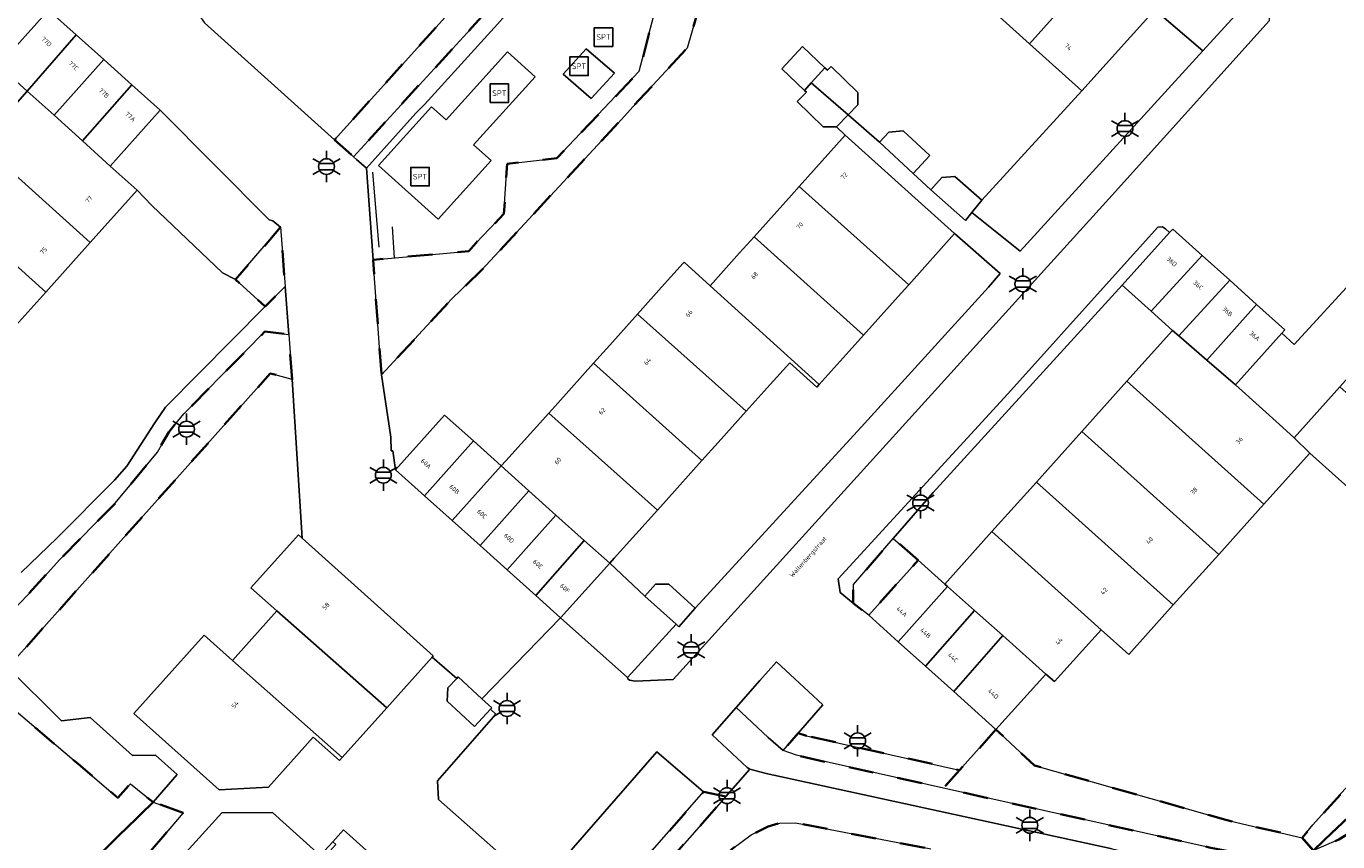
# Model space of a CAD drawing. Extents: x 105780 to 185197, y 477999 to 525027.
# Tile 147 of 562: x 106912 to 107018, y 479322 to 479388. Entities that reach past the tile are written whole.
import ezdxf
from ezdxf.enums import TextEntityAlignment as Align

# ---------------------------------------------------------------- set-up
doc = ezdxf.new("R2010")
doc.units = 0
doc.linetypes.add('XX-HIDDEN', pattern=[4, 2, -2])
for name, color, linetype, lineweight in [('B-GV-GR-MATERIAALGRENS-G', 252, 'XX-HIDDEN', 35), ('B-RO-IE-MEUBILAIR_WEGMEUBILAIR-S', 252, 'Continuous', 25), ('B-RO-IE-TERREINAFSCHEIDING_KUNSTMATIG_HEKWERK-G', 252, 'IE-TERREINAFSCHEIDING-KUNSTMATIG', 18), ('B-XX-KG-KADASTRAAL_BEBOUWING-G', 252, 'Continuous', 20), ('B1-WE-OG-BEBOUWING-T18', 7, 'Continuous', 18), ('B1-WE-OG-TERREIN_ERF-GV', 252, 'Continuous', 18), ('B1-WE-OG-TOPOGRAFIE-T18', 10, 'Continuous', 18), ('B1-WE-VH-VERHARDING_ASFALT-GV', 252, 'Continuous', 18), ('B1-WE-VH-VERHARDING_BETONSTRAATSTEEN-GV', 252, 'Continuous', 18), ('B1-WE-VH-VERHARDING_TEGEL-GV', 252, 'Continuous', 18)]:
    doc.layers.add(name, color=color, linetype=linetype, lineweight=lineweight)
doc.styles.add('NLCS-ISO', font='NLCS-ISO.ttf')
doc.styles.add('NLCS-ISO-M200-T18', font='NLCS-ISO.ttf', dxfattribs={"height": 0.36})
doc.linetypes.add('IE-TERREINAFSCHEIDING-KUNSTMATIG', pattern='A,4,[82,NLCS.SHX,S=0.75,R=90,X=0,Y=0],4,-2', length=10)

# ---------------------------------------------------------------- blocks, each defined once
blk = doc.blocks.new('B-SIE-WEG_LICHTMAST-SO')
at = {"ltscale": 0.1}
for p, q in [((0, 1.27), (0, 2.53)), ((-1.1, 0.63), (-2.19, 1.27)), ((1.1, 0.63), (2.19, 1.27)), ((-1.1, -0.63), (-2.19, -1.27)), ((0, -1.27), (0, -2.53)), ((1.1, -0.63), (2.19, -1.27))]:
    blk.add_line(p, q, dxfattribs=at)
at = {"flags": 128}
for points in [[(-1.16, 0.5), (1.16, 0.5)], [(-1.16, -0.5), (1.16, -0.5)]]:
    blk.add_lwpolyline(points, dxfattribs=at)
at = {"ltscale": 0.1}
blk.add_circle((0, 0), 1.27, dxfattribs=at)
at = {"style": 'NLCS-ISO'}
blk.add_attdef('TYPE', text='', height=1.8, dxfattribs=at).set_placement((0, 2.53), align=Align.BOTTOM_CENTER)
blk = doc.blocks.new('SIE-WEG_SPEELTOESTEL-SO')
at = {"flags": 128}
blk.add_lwpolyline([(-0.75, -0.75), (0.75, -0.75), (0.75, 0.75), (-0.75, 0.75)], close=True, dxfattribs=at)
at = {"style": 'NLCS-ISO'}
blk.add_text('SPT', height=0.45, dxfattribs=at).set_placement((0, 0), align=Align.MIDDLE_CENTER)

msp = doc.modelspace()

# ---------------------------------------------------------------- linework, layer by layer
at = {"layer": 'B-GV-GR-MATERIAALGRENS-G', "flags": 128}
for points in [[(106986.379, 479411.851), (106984.91, 479413.13), (106963.05, 479388.92), (106961.892, 479384.428), (106955.25, 479377.431), (106951.231, 479376.967), (106950.988, 479372.929), (106948.71, 479370.57), (106948.16, 479369.93), (106940.437, 479369.24), (106941.114, 479359.954), (106946.77, 479366.07), (106949.197, 479368.414), (106953.002, 479372.52), (106958.866, 479378.847), (106960.457, 479380.543), (106961.864, 479382.095), (106963.673, 479384.056), (106965.741, 479386.298), (106966.8, 479389.9), (106975.078, 479399.271), (106981.078, 479405.926), (106983.502, 479408.655), (106985.979, 479411.401)], [(106953.336, 479393.36), (106953.29, 479393.51), (106952.75, 479394.25), (106952.37, 479394.61), (106951.99, 479395.18), (106945.001, 479387.418), (106937.341, 479378.911), (106938.873, 479377.533)], [(106932.99, 479371.86), (106929.35, 479367.64), (106931.75, 479365.46), (106933.352, 479367.076)], [(106933.913, 479359.599), (106933.644, 479363.21), (106931.72, 479363.46), (106925.19, 479356.81), (106923.97, 479355.35), (106923.06, 479353.74), (106919.66, 479349.62), (106915.2, 479345.09), (106912.71, 479342.35), (106910.19, 479339.76), (106909.66, 479339.07), (106909.55, 479338.45), (106909.8, 479337.58), (106911.01, 479336.379), (106920.792, 479347.346), (106922.856, 479349.66), (106932.15, 479360.08)], [(106984.37, 479345.035), (106982.359, 479346.78), (106979.148, 479343.081), (106979.118, 479341.568), (106980.378, 479340.592)], [(106872.87, 479333.82), (106874.5, 479334.55), (106875.48, 479334.52), (106876.64, 479333.92), (106877.97, 479332.84), (106907.06, 479305.69), (106922.91, 479288.95), (106923.16, 479288.53), (106923.02, 479287.94), (106922.26, 479287.1), (106921.55, 479286.82), (106917.76, 479289.66), (106915.55, 479291.5), (106914.94, 479291.53), (106914.27, 479290.06), (106912.69, 479287.93), (106909.76, 479285.23), (106908.13, 479283.88), (106907.27, 479282.91), (106908.19, 479281.54), (106913.96, 479275.98), (106915.57, 479274.63), (106916.35, 479275.451), (106925.74, 479285.33), (106926.36, 479285.79), (106928.362, 479285.134), (106929.748, 479286.718), (106926.099, 479289.984), (106925.618, 479289.454), (106924.008, 479290.914), (106924.479, 479291.434), (106920.646, 479294.865), (106920.209, 479294.404), (106919.91, 479294.71), (106918.525, 479296.124), (106918.856, 479296.467), (106911.607, 479302.955), (106911.28, 479303.58), (106910.77, 479309.24), (106910.92, 479313.09), (106911.52, 479314.54), (106922.711, 479325.543), (106920.88, 479327.02), (106919.87, 479325.89), (106916.693, 479328.584), (106906.78, 479336.99), (106905.13, 479338.08), (106903.72, 479338.64), (106902.02, 479339), (106875.21, 479338.06), (106872.94, 479337.9), (106871.23, 479337.55), (106869.86, 479336.91), (106868.62, 479336.15), (106867.683, 479335.213), (106864.98, 479332.44), (106862.54, 479330.17), (106860.96, 479329.12), (106860.54, 479328.24), (106860.073, 479324.32), (106860.03, 479323.02), (106862.05, 479322.71), (106862.99, 479323.22), (106871.139, 479331.963)], [(107029.213, 479335.336), (107027.754, 479336.631), (107025.019, 479333.574), (107023.482, 479331.855), (107016.18, 479323.693), (107015.321, 479322.66), (107016.224, 479321.632), (107018.575, 479323.883), (107021.022, 479326.116)], [(107028.508, 479333.037), (107029.96, 479334.672), (107029.213, 479335.336), (107021.022, 479326.116), (107018.575, 479323.883), (107016.224, 479321.632), (107018.256, 479322.509), (107019.102, 479323.033), (107020.104, 479323.815), (107021.77, 479325.452)], [(106975.356, 479330.882), (106974.684, 479331.079), (106973.494, 479329.707), (106974.547, 479329.305), (106986.401, 479326.661), (106987.704, 479328.112)], [(106990.636, 479331.376), (106987.704, 479328.112), (106986.401, 479326.661), (107007.812, 479321.886), (107011.606, 479321.152), (107012.861, 479321.045), (107013.881, 479321.168), (107016.224, 479321.632), (107015.321, 479322.66), (107010.043, 479323.892), (107009.146, 479324.101), (107000, 479326.705), (106993.731, 479328.49)], [(106968.878, 479325.995), (106967.057, 479326.35), (106958.667, 479316.742), (106954.912, 479319.965), (106953.79, 479318.615), (106956.31, 479316.474), (106958.71, 479314.435)], [(106919.914, 479318.55), (106925.132, 479324.668), (106922.711, 479325.543), (106911.52, 479314.54), (106910.92, 479313.09), (106910.77, 479309.24), (106911.28, 479303.58), (106911.607, 479302.955), (106914.798, 479312.551)], [(106969.365, 479320.019), (106976.368, 479313.437), (106976.943, 479314.072), (106978.615, 479315.447), (106979.362, 479315.9), (106982.332, 479317.411), (106983.892, 479317.591), (106986.3, 479317.537), (106991.059, 479315.545), (106993.76, 479314.188), (106995.55, 479313.17), (106997.585, 479311.88), (107000, 479310.077), (107004.731, 479305.97), (107005.676, 479305.067), (107006.154, 479304.451), (107006.33, 479304.184), (107006.666, 479303.672), (107006.809, 479303.218), (107007.582, 479302.289), (107008.373, 479301.665), (107009.173, 479301.436), (107009.896, 479301.355), (107010.461, 479301.389), (107011.01, 479301.504), (107011.584, 479301.749), (107012.886, 479302.85), (107013.743, 479303.8), (107015.67, 479306.177), (107016.032, 479306.733), (107016.303, 479307.281), (107016.759, 479308.497), (107015.824, 479316.519), (107015.242, 479316.408), (107011.904, 479316.22), (107001.32, 479318.151), (106985.396, 479321.759), (106974.484, 479323.862), (106973.226, 479323.847), (106972.276, 479323.576), (106970.915, 479322.89), (106969.356, 479321.745), (106968.486, 479320.799), (106968.901, 479320.431)]]:
    msp.add_lwpolyline(points, close=True, dxfattribs=at)
at = {"layer": 'B-RO-IE-TERREINAFSCHEIDING_KUNSTMATIG_HEKWERK-G', "flags": 128}
for points in [[(106940.401, 479376.282), (106940.903, 479370.264)], [(106941.968, 479371.894), (106942.147, 479369.393)]]:
    msp.add_lwpolyline(points, dxfattribs=at)
at = {"layer": 'B-XX-KG-KADASTRAAL_BEBOUWING-G', "flags": 128}
for points in [[(106999.347, 479393.373), (106995.334, 479396.992), (106989.295, 479390.294), (106993.344, 479386.643)], [(107003.43, 479389.373), (107003.589, 479389.549), (107003.432, 479389.69), (106999.347, 479393.373), (106993.344, 479386.643), (106997.55, 479382.851)], [(106914.289, 479389.35), (106912.107, 479391.305), (106908.169, 479386.776), (106910.262, 479384.9)], [(106916.499, 479387.37), (106914.289, 479389.35), (106910.262, 479384.9), (106912.57, 479382.831)], [(106918.737, 479385.364), (106916.499, 479387.37), (106912.57, 479382.831), (106914.729, 479380.881)], [(106976.848, 479384.709), (106975.05, 479386.41), (106973.38, 479384.61), (106975.209, 479382.888), (106975.744, 479383.483)], [(106921.01, 479383.327), (106918.737, 479385.364), (106914.729, 479380.881), (106917.018, 479378.814)], [(106977.067, 479384.501), (106976.848, 479384.709), (106975.744, 479383.483), (106978.72, 479380.903), (106979.51, 479381.716), (106979.506, 479382.716), (106977.36, 479384.802)], [(106921.01, 479383.327), (106917.018, 479378.814), (106919.26, 479376.789), (106923.289, 479381.285)], [(106975.744, 479383.483), (106975.209, 479382.888), (106975.361, 479382.745), (106974.616, 479381.979), (106976.714, 479379.941), (106977.788, 479379.945), (106978.72, 479380.903)], [(106919.26, 479376.789), (106917.018, 479378.814), (106914.729, 479380.881), (106912.57, 479382.831), (106908.81, 479378.583), (106917.639, 479370.633), (106921.421, 479374.853)], [(106978.484, 479379.265), (106974.786, 479375.146), (106983.607, 479367.225), (106987.306, 479371.345)], [(106981.248, 479378.712), (106983.974, 479376.192), (106985.316, 479377.643), (106983.157, 479379.638), (106981.99, 479379.514)], [(106908.81, 479378.583), (106905.227, 479374.585), (106914.054, 479366.632), (106917.639, 479370.633)], [(106985.385, 479374.87), (106988.181, 479372.414), (106988.684, 479373.045), (106989.483, 479374.045), (106987.32, 479375.945), (106986.268, 479375.875)], [(106974.786, 479375.146), (106974.165, 479374.454), (106971.14, 479371.084), (106979.952, 479363.152), (106982.987, 479366.534), (106983.607, 479367.225)], [(106905.227, 479374.585), (106901.587, 479370.524), (106910.441, 479362.601), (106914.054, 479366.632)], [(107007.244, 479369.588), (107004.878, 479371.713), (107004.616, 479371.422), (107000.81, 479367.186), (107003.145, 479365.088)], [(106971.14, 479371.084), (106969.98, 479369.792), (106967.596, 479367.136), (106976.39, 479359.186), (106978.802, 479361.871), (106979.952, 479363.152)], [(107009.477, 479367.581), (107007.244, 479369.588), (107003.145, 479365.088), (107004.87, 479363.538), (107005.371, 479363.105)], [(106967.596, 479367.136), (106965.518, 479369.056), (106965.431, 479368.959), (106963.69, 479367.019), (106961.746, 479364.853), (106970.501, 479357.028), (106972.428, 479359.174), (106974.017, 479360.943), (106976.205, 479358.979), (106976.39, 479359.186)], [(107011.641, 479365.638), (107009.477, 479367.581), (107005.371, 479363.105), (107007.637, 479361.144)], [(107013.678, 479363.327), (107013.917, 479363.593), (107011.641, 479365.638), (107007.637, 479361.144), (107009.932, 479359.157)], [(106961.746, 479364.853), (106959.504, 479362.356), (106958.196, 479360.899), (106966.94, 479353.061), (106968.242, 479354.511), (106970.501, 479357.028)], [(107009.932, 479359.157), (107007.637, 479361.144), (107005.371, 479363.105), (107004.87, 479363.538), (107001.192, 479359.444), (107012.217, 479349.537), (107015.919, 479353.658), (107014.674, 479354.898), (107013.747, 479355.73)], [(106958.196, 479360.899), (106955.319, 479357.694), (106954.593, 479356.885), (106963.349, 479349.061), (106964.057, 479349.849), (106966.94, 479353.061)], [(107001.192, 479359.444), (106997.564, 479355.406), (107008.59, 479345.5), (107012.217, 479349.537)], [(107018.344, 479358.995), (107014.674, 479354.898), (107015.919, 479353.658), (107023.374, 479346.979), (107027.109, 479351.148)], [(106948.518, 479354.635), (106946.194, 479356.721), (106942.245, 479352.322), (106944.584, 479350.222)], [(106954.593, 479356.885), (106951.133, 479353.032), (106950.763, 479352.619), (106952.995, 479350.628), (106955.153, 479348.66), (106957.444, 479346.615), (106959.525, 479344.802), (106959.871, 479345.187), (106963.349, 479349.061)], [(106997.564, 479355.406), (106993.894, 479351.321), (107004.924, 479341.42), (107008.59, 479345.5)], [(106950.763, 479352.619), (106948.518, 479354.635), (106944.584, 479350.222), (106946.821, 479348.214)], [(106952.995, 479350.628), (106950.763, 479352.619), (106946.821, 479348.214), (106949.063, 479346.201)], [(106955.153, 479348.66), (106952.995, 479350.628), (106949.063, 479346.201), (106951.235, 479344.252)], [(106993.894, 479351.321), (106990.308, 479347.33), (106999.102, 479339.429), (107001.334, 479337.424), (107004.924, 479341.42)], [(106957.444, 479346.615), (106955.153, 479348.66), (106951.235, 479344.252), (106953.553, 479342.171)], [(106934.721, 479346.797), (106934.416, 479347.071), (106930.597, 479342.807), (106932.684, 479340.937), (106941.534, 479333.143), (106945.193, 479337.227), (106945.287, 479337.332)], [(106959.525, 479344.802), (106957.444, 479346.615), (106953.553, 479342.171), (106955.552, 479340.376)], [(106990.308, 479347.33), (106986.515, 479343.108), (106986.735, 479342.912), (106988.906, 479340.978), (106991.183, 479338.95), (106994.659, 479335.853), (106995.34, 479335.242), (106999.102, 479339.429)], [(106986.735, 479342.912), (106986.515, 479343.108), (106984.37, 479345.035), (106980.378, 479340.592), (106982.752, 479338.459)], [(106962.35, 479342.132), (106964.852, 479339.866), (106965.069, 479339.67), (106966.403, 479341.154), (106964.285, 479343.102), (106963.21, 479343.085)], [(106988.906, 479340.978), (106986.735, 479342.912), (106982.752, 479338.459), (106984.943, 479336.49)], [(106932.684, 479340.937), (106929.107, 479336.945), (106937.942, 479329.133), (106941.534, 479333.143)], [(106991.183, 479338.95), (106988.906, 479340.978), (106984.943, 479336.49), (106987.231, 479334.435)], [(106929.107, 479336.945), (106926.815, 479338.998), (106921.157, 479332.681), (106928.029, 479326.525), (106932.014, 479326.747), (106935.62, 479330.773), (106937.723, 479328.889), (106937.942, 479329.133)], [(106994.659, 479335.853), (106991.183, 479338.95), (106987.231, 479334.435), (106990.636, 479331.376)], [(106947.175, 479335.502), (106946.468, 479334.733), (106946.411, 479333.66), (106948.61, 479331.636), (106949.889, 479333.026), (106949.996, 479333.142), (106949.212, 479333.863), (106947.292, 479335.629)], [(106937.187, 479322.343), (106936.174, 479321.226), (106934.805, 479322.468), (106932.338, 479324.704), (106928.262, 479324.684), (106924.071, 479320.061), (106926.324, 479318.018), (106924.978, 479316.501), (106929.047, 479312.866), (106937.429, 479322.126)], [(106942.319, 479319.449), (106941.238, 479320.429), (106938.302, 479323.09), (106938.062, 479323.308), (106937.187, 479322.343), (106937.429, 479322.126), (106929.047, 479312.866), (106927.76, 479311.452), (106931.777, 479307.811), (106934.395, 479310.701)]]:
    msp.add_lwpolyline(points, close=True, dxfattribs=at)
at = {"layer": 'B1-WE-OG-TERREIN_ERF-GV', "flags": 128}
for points in [[(106951.99, 479395.18), (106955.85, 479399.27), (106949.6, 479405.13), (106944.222, 479410.016), (106940.485, 479405.849), (106936.88, 479401.83), (106933.276, 479397.812), (106929.672, 479393.793), (106925.934, 479389.625), (106926.85, 479388.341), (106937.341, 479378.911), (106945.001, 479387.418)], [(107010.803, 479389.883), (107006.813, 479393.302), (107003.432, 479389.69), (107003.589, 479389.549), (107003.43, 479389.373), (107007.305, 479386.083)], [(106905.227, 479374.585), (106908.81, 479378.583), (106912.57, 479382.831), (106910.262, 479384.9), (106908.169, 479386.776), (106904.114, 479382.309), (106904.71, 479381.25), (106894.159, 479369.711), (106896.946, 479367.247), (106897.89, 479366.398), (106901.587, 479370.524)], [(107022.003, 479363.078), (107025.631, 479367.128), (107029.394, 479371.327), (107025.822, 479374.552), (107014.671, 479362.407), (107013.678, 479363.327), (107009.932, 479359.157), (107013.747, 479355.73), (107014.674, 479354.898), (107018.344, 479358.995)], [(106979.758, 479355.743), (106990.033, 479367.035), (106990.965, 479368.126), (106987.306, 479371.345), (106983.607, 479367.225), (106982.987, 479366.534), (106979.952, 479363.152), (106978.802, 479361.871), (106976.39, 479359.186), (106976.205, 479358.979), (106974.017, 479360.943), (106972.428, 479359.174), (106970.501, 479357.028), (106968.242, 479354.511), (106966.94, 479353.061), (106964.057, 479349.849), (106963.349, 479349.061), (106959.871, 479345.187), (106959.525, 479344.802), (106962.35, 479342.132), (106963.21, 479343.085), (106964.285, 479343.102), (106966.403, 479341.154)], [(107001.192, 479359.444), (107004.87, 479363.538), (107003.145, 479365.088), (107000.81, 479367.186), (106985.569, 479350.478), (106982.359, 479346.78), (106984.37, 479345.035), (106986.515, 479343.108), (106990.308, 479347.33), (106993.894, 479351.321), (106997.564, 479355.406)]]:
    msp.add_lwpolyline(points, close=True, dxfattribs=at)
for points in [[(106966.8, 479389.9), (106965.741, 479386.298), (106963.673, 479384.056), (106961.864, 479382.095), (106960.457, 479380.543), (106958.866, 479378.847), (106953.002, 479372.52), (106949.197, 479368.414), (106946.77, 479366.07), (106941.114, 479359.954), (106941.857, 479354.943), (106941.9, 479353.84), (106942.021, 479353.833), (106942.245, 479352.322), (106946.194, 479356.721), (106948.518, 479354.635), (106950.763, 479352.619), (106951.133, 479353.032), (106954.593, 479356.885), (106955.319, 479357.694), (106958.196, 479360.899), (106959.504, 479362.356), (106961.746, 479364.853), (106963.69, 479367.019), (106965.431, 479368.959), (106965.518, 479369.056), (106967.596, 479367.136), (106969.98, 479369.792), (106971.14, 479371.084), (106974.165, 479374.454), (106974.786, 479375.146), (106978.484, 479379.265), (106977.788, 479379.945), (106976.714, 479379.941), (106974.616, 479381.979), (106975.361, 479382.745), (106975.209, 479382.888), (106973.38, 479384.61), (106975.05, 479386.41), (106976.848, 479384.709), (106977.067, 479384.501), (106977.36, 479384.802), (106979.506, 479382.716), (106979.51, 479381.716), (106978.72, 479380.903), (106981.248, 479378.712), (106981.99, 479379.514), (106983.157, 479379.638), (106985.316, 479377.643), (106983.974, 479376.192), (106985.385, 479374.87), (106986.268, 479375.875), (106987.32, 479375.945), (106989.483, 479374.045), (106997.55, 479382.851), (106993.344, 479386.643), (106989.295, 479390.294)], [(106912.08, 479344.03), (106914.96, 479346.79), (106919.6, 479351.49), (106920.59, 479352.61), (106922.84, 479356.11), (106923.7, 479357.37), (106931.75, 479365.46), (106929.35, 479367.64), (106928.31, 479368.19), (106922.61, 479373.609), (106921.421, 479374.853), (106917.639, 479370.633), (106914.054, 479366.632), (106910.441, 479362.601)], [(106953.787, 479318.611), (106945.72, 479325.756), (106945.639, 479327.238), (106950.318, 479332.623), (106949.889, 479333.026), (106948.61, 479331.636), (106946.411, 479333.66), (106946.468, 479334.733), (106947.175, 479335.502), (106945.193, 479337.227), (106941.534, 479333.143), (106937.942, 479329.133), (106937.723, 479328.889), (106935.62, 479330.773), (106932.014, 479326.747), (106928.029, 479326.525), (106921.157, 479332.681), (106926.815, 479338.998), (106929.107, 479336.945), (106932.684, 479340.937), (106930.597, 479342.807), (106934.416, 479347.071), (106934.721, 479346.797), (106933.913, 479359.599), (106932.15, 479360.08), (106922.856, 479349.66), (106920.792, 479347.346), (106911.01, 479336.379), (106915.33, 479332.09), (106917.63, 479332.35), (106921.05, 479329.3), (106922.9, 479329.32), (106924.658, 479327.768), (106922.711, 479325.543), (106925.132, 479324.668), (106919.914, 479318.55)], [(107023.374, 479346.979), (107015.919, 479353.658), (107012.217, 479349.537), (107008.59, 479345.5), (107004.924, 479341.42), (107001.334, 479337.424), (106999.102, 479339.429), (106995.34, 479335.242), (106994.659, 479335.853), (106990.636, 479331.376), (106993.731, 479328.49), (107000, 479326.705), (107009.146, 479324.101), (107010.043, 479323.892), (107015.321, 479322.66), (107016.18, 479323.693), (107023.482, 479331.855)], [(106924.071, 479320.061), (106928.262, 479324.684), (106932.338, 479324.704), (106934.805, 479322.468), (106936.174, 479321.226), (106937.187, 479322.343), (106938.062, 479323.308), (106938.302, 479323.09), (106941.238, 479320.429)]]:
    msp.add_lwpolyline(points, dxfattribs=at)
at = {"layer": 'B1-WE-VH-VERHARDING_ASFALT-GV', "flags": 128}
for points in [[(106910.19, 479339.76), (106912.71, 479342.35), (106915.2, 479345.09), (106919.66, 479349.62), (106923.06, 479353.74), (106923.97, 479355.35), (106925.19, 479356.81), (106931.72, 479363.46), (106933.644, 479363.21), (106933.352, 479367.076), (106931.75, 479365.46), (106923.7, 479357.37), (106922.84, 479356.11), (106920.59, 479352.61), (106919.6, 479351.49), (106914.96, 479346.79), (106912.08, 479344.03)], [(106906.78, 479336.99), (106916.693, 479328.584), (106919.87, 479325.89), (106920.88, 479327.02), (106922.711, 479325.543), (106924.658, 479327.768), (106922.9, 479329.32), (106921.05, 479329.3), (106917.63, 479332.35), (106915.33, 479332.09), (106911.01, 479336.379)], [(107000, 479321.769), (106972.124, 479327.828), (106970.812, 479328.194), (106968.878, 479325.995), (106958.71, 479314.435)], [(106969.356, 479321.745), (106970.915, 479322.89), (106972.276, 479323.576), (106973.226, 479323.847), (106974.484, 479323.862), (106985.396, 479321.759)]]:
    msp.add_lwpolyline(points, dxfattribs=at)
at = {"layer": 'B1-WE-VH-VERHARDING_BETONSTRAATSTEEN-GV', "flags": 128}
for points in [[(107022.338, 479395.805), (107015.989, 479395.802), (107000, 479410.095), (106985.593, 479423.003), (106982.063, 479418.956), (107000, 479402.913), (107012.518, 479391.2), (107012.642, 479388.498), (107000, 479374.449), (106964.632, 479335.421), (106961.555, 479335.285), (106961.108, 479335.354), (106960.977, 479335.48), (106960.948, 479335.587), (106955.552, 479340.376), (106949.212, 479333.863), (106949.996, 479333.142), (106949.889, 479333.026), (106950.318, 479332.623), (106945.639, 479327.238), (106945.72, 479325.756), (106953.787, 479318.611)], [(106914.289, 479389.35), (106916.499, 479387.37), (106918.737, 479385.364), (106921.01, 479383.327), (106923.289, 479381.285), (106932.06, 479372.45), (106932.37, 479372.37), (106932.99, 479371.86), (106933.352, 479367.076), (106933.644, 479363.21), (106933.913, 479359.599), (106934.721, 479346.797), (106945.287, 479337.332), (106945.193, 479337.227), (106947.175, 479335.502), (106947.292, 479335.629), (106949.212, 479333.863), (106955.552, 479340.376), (106953.553, 479342.171), (106951.235, 479344.252), (106949.063, 479346.201), (106946.821, 479348.214), (106944.584, 479350.222), (106942.245, 479352.322), (106942.021, 479353.833), (106941.9, 479353.84), (106941.857, 479354.943), (106941.114, 479359.954), (106940.437, 479369.24), (106939.9, 479376.61), (106939.106, 479377.324), (106938.873, 479377.533), (106937.341, 479378.911), (106926.85, 479388.341)], [(106954.912, 479319.965), (106963.302, 479329.573), (106967.057, 479326.35), (106968.878, 479325.995), (106970.812, 479328.194), (106970.59, 479328.337), (106967.763, 479330.957), (106969.689, 479333.151), (106971.615, 479335.345), (106972.936, 479336.85), (106975.522, 479334.447), (106976.689, 479333.363), (106974.684, 479331.079), (106975.356, 479330.882), (106987.704, 479328.112), (106990.636, 479331.376), (106987.231, 479334.435), (106984.943, 479336.49), (106982.752, 479338.459), (106980.378, 479340.592), (106979.118, 479341.568), (106978.08, 479342.432), (106977.925, 479343.518), (106991.584, 479358.445), (107000.008, 479367.789), (107003.68, 479371.863), (107004.05, 479371.879), (107004.303, 479371.719), (107004.616, 479371.422), (107004.878, 479371.713), (107007.244, 479369.588), (107009.477, 479367.581), (107011.641, 479365.638), (107013.917, 479363.593), (107013.678, 479363.327), (107014.671, 479362.407), (107025.822, 479374.552)]]:
    msp.add_lwpolyline(points, dxfattribs=at)
for points in [[(107007.305, 479386.083), (107003.43, 479389.373), (106997.55, 479382.851), (106989.483, 479374.045), (106988.684, 479373.045), (106992.592, 479369.925)], [(106923.289, 479381.285), (106919.26, 479376.789), (106921.421, 479374.853), (106922.61, 479373.609), (106928.31, 479368.19), (106929.35, 479367.64), (106932.99, 479371.86), (106932.37, 479372.37), (106932.06, 479372.45)], [(106962.35, 479342.132), (106959.525, 479344.802), (106955.552, 479340.376), (106960.948, 479335.587), (106964.852, 479339.866)], [(106976.689, 479333.363), (106975.522, 479334.447), (106972.936, 479336.85), (106971.615, 479335.345), (106969.689, 479333.151), (106972.275, 479330.748), (106973.494, 479329.707), (106974.684, 479331.079)], [(106967.057, 479326.35), (106963.302, 479329.573), (106954.912, 479319.965), (106958.667, 479316.742)]]:
    msp.add_lwpolyline(points, close=True, dxfattribs=at)
at = {"layer": 'B1-WE-VH-VERHARDING_TEGEL-GV', "flags": 128}
for points in [[(106956.29, 479394.604), (106955.157, 479395.636), (106957.28, 479397.967), (106955.85, 479399.27), (106951.99, 479395.18), (106952.37, 479394.61), (106952.75, 479394.25), (106953.29, 479393.51), (106953.336, 479393.36), (106938.873, 479377.533), (106939.106, 479377.324), (106939.9, 479376.61), (106943.896, 479381.047), (106944.603, 479381.773), (106950.473, 479388.218), (106951.688, 479389.626), (106954.957, 479393.162)], [(106963.05, 479388.92), (106959.714, 479390.385), (106954.957, 479393.162), (106951.688, 479389.626), (106950.473, 479388.218), (106944.603, 479381.773), (106943.896, 479381.047), (106939.9, 479376.61), (106940.437, 479369.24), (106948.16, 479369.93), (106948.71, 479370.57), (106950.988, 479372.929), (106951.231, 479376.967), (106955.25, 479377.431), (106961.892, 479384.428)], [(106953.489, 479383.987), (106948.535, 479378.508), (106949.957, 479377.23), (106945.69, 479372.511), (106940.88, 479376.831), (106945.147, 479381.55), (106946.316, 479380.501), (106951.27, 479385.98)], [(106953.489, 479383.987), (106951.27, 479385.98), (106946.316, 479380.501), (106945.147, 479381.55), (106940.88, 479376.831), (106945.69, 479372.511), (106949.957, 479377.23), (106948.535, 479378.508)], [(106957.619, 479386.238), (106959.882, 479384.282), (106958.012, 479382.23), (106955.744, 479384.188)], [(106959.882, 479384.282), (106957.619, 479386.238), (106955.744, 479384.188), (106958.012, 479382.23)], [(107000.81, 479367.186), (107004.616, 479371.422), (107004.303, 479371.719), (107004.05, 479371.879), (107003.68, 479371.863), (107000.008, 479367.789), (106991.584, 479358.445), (106977.925, 479343.518), (106978.08, 479342.432), (106979.118, 479341.568), (106979.148, 479343.081), (106982.359, 479346.78), (106985.569, 479350.478)]]:
    msp.add_lwpolyline(points, close=True, dxfattribs=at)
for points in [[(107010.803, 479389.883), (107007.305, 479386.083), (106992.592, 479369.925), (106988.684, 479373.045), (106988.181, 479372.414), (106985.385, 479374.87), (106983.974, 479376.192), (106981.248, 479378.712), (106978.72, 479380.903), (106977.788, 479379.945), (106978.484, 479379.265), (106987.306, 479371.345), (106990.965, 479368.126), (106990.033, 479367.035), (106979.758, 479355.743), (106966.403, 479341.154), (106965.069, 479339.67), (106964.852, 479339.866), (106960.948, 479335.587), (106960.977, 479335.48), (106961.108, 479335.354), (106961.555, 479335.285), (106964.632, 479335.421), (107000, 479374.449), (107012.642, 479388.498)], [(107018.256, 479322.509), (107016.224, 479321.632), (107013.881, 479321.168), (107012.861, 479321.045), (107011.606, 479321.152), (107007.812, 479321.886), (106986.401, 479326.661), (106974.547, 479329.305), (106973.494, 479329.707), (106972.275, 479330.748), (106969.689, 479333.151), (106967.763, 479330.957), (106970.59, 479328.337), (106970.812, 479328.194), (106972.124, 479327.828), (107000, 479321.769), (107006.532, 479320.248), (107011.516, 479319.236), (107012.988, 479319.123), (107014.353, 479319.268), (107015.735, 479319.533), (107016.957, 479319.948), (107019.665, 479321.08)]]:
    msp.add_lwpolyline(points, dxfattribs=at)

# ---------------------------------------------------------------- block references
at = {"layer": 'B-RO-IE-MEUBILAIR_WEGMEUBILAIR-S'}
for p in [(106959.007, 479387.184), (106957.031, 479384.833), (106950.612, 479382.663), (106944.218, 479375.932)]:
    msp.add_blockref('SIE-WEG_SPEELTOESTEL-SO', p, dxfattribs=at)
at = {"layer": 'B-RO-IE-MEUBILAIR_WEGMEUBILAIR-S', "xscale": 0.5, "yscale": 0.5, "zscale": 0.5}
for p in [(107001.032, 479379.809), (106936.687, 479376.746), (106992.795, 479367.292), (106925.406, 479355.586), (106941.266, 479351.876), (106984.559, 479349.646), (106966.068, 479337.803), (106951.234, 479333.075), (106979.489, 479330.469), (106968.962, 479326.056), (106993.364, 479323.666)]:
    msp.add_blockref('B-SIE-WEG_LICHTMAST-SO', p, dxfattribs=at)

# ---------------------------------------------------------------- texts
at = {"layer": 'B1-WE-OG-BEBOUWING-T18', "style": 'NLCS-ISO-M200-T18'}
for s, rotation, p in [('77D', 318.1, (106914.123, 479386.813)), ('74', 317.9, (106996.463, 479386.389)), ('77C', 318.1, (106916.296, 479384.866)), ('77B', 318.1, (106918.749, 479382.668)), ('77A', 318.1, (106920.879, 479380.759)), ('72', 47.7, (106978.398, 479375.998)), ('77', 48.2, (106917.538, 479374.1)), ('70', 47.8, (106974.824, 479371.987)), ('75', 48.3, (106913.872, 479369.967)), ('36D', 318.1, (107004.808, 479369.088)), ('68', 47.7, (106971.178, 479367.976)), ('36C', 318.1, (107006.926, 479367.185)), ('36B', 318.1, (107009.297, 479365.054)), ('66', 48.5, (106965.898, 479364.91)), ('36A', 318.1, (107011.479, 479363.095)), ('64', 48.5, (106962.545, 479361.045)), ('62', 48.5, (106958.897, 479357.034)), ('36', 48.1, (107010.244, 479354.674)), ('60A', 318.1, (106944.703, 479352.803)), ('60', 48.5, (106955.324, 479353.024)), ('60B', 318.1, (106946.998, 479350.743)), ('38', 48.1, (107006.593, 479350.609)), ('60C', 318.1, (106949.221, 479348.747)), ('60D', 318.1, (106951.395, 479346.796)), ('40', 48.1, (107003.005, 479346.616)), ('60E', 318.1, (106953.719, 479344.71)), ('60F', 318.1, (106955.894, 479342.757)), ('42', 48.1, (106999.336, 479342.533)), ('58', 48.2, (106936.641, 479341.329)), ('44A', 318.1, (106983.054, 479340.876)), ('44B', 318.1, (106984.96, 479339.164)), ('44', 48.1, (106995.708, 479338.495)), ('44C', 318.1, (106987.17, 479337.178)), ('54', 48.2, (106929.319, 479333.394)), ('44D', 318.1, (106990.421, 479334.258))]:
    msp.add_text(s, height=0.36, rotation=rotation, dxfattribs=at).set_placement(p, align=Align.MIDDLE)
at = {"layer": 'B1-WE-OG-TOPOGRAFIE-T18', "style": 'NLCS-ISO-M200-T18'}
msp.add_text('Wallenbergstraat', height=0.36, rotation=48.3, dxfattribs=at).set_placement((106975.54, 479345.263), align=Align.MIDDLE)

doc.saveas('drawing.dxf')
